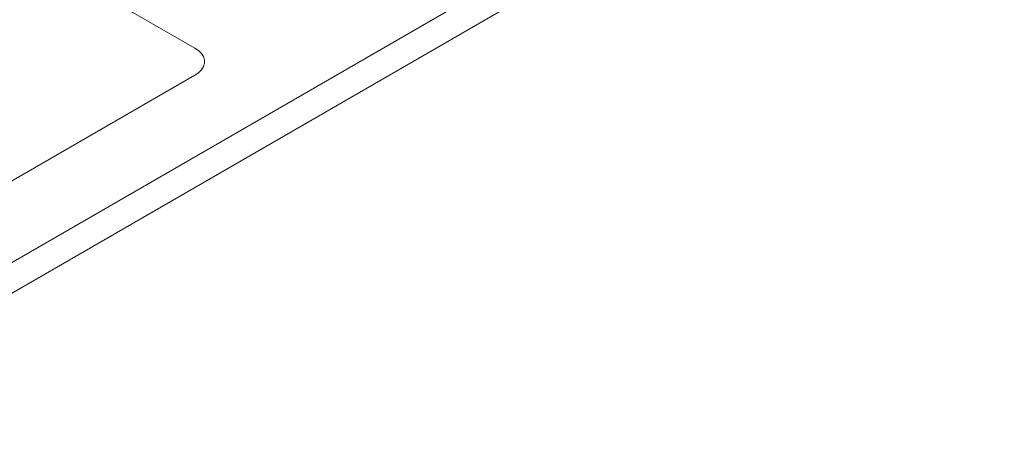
# Model space of a CAD drawing. Header units: millimetres. Extents: x 567 to 934, y -1 to 364.
# Tile 369 of 656: x 736.353 to 737.801, y 7.646 to 8.285. Entities that reach past the tile are written whole.
import ezdxf

# ---------------------------------------------------------------- set-up
doc = ezdxf.new("R2010")
doc.units = ezdxf.units.MM
doc.header["$MEASUREMENT"] = 0
doc.layers.add('ARQ FINA', color=8, linetype='Continuous')

msp = doc.modelspace()

# ---------------------------------------------------------------- linework, layer by layer
at = {"layer": 'ARQ FINA', "lineweight": 5}
for p, q in [((735.9303, 7.6458), (737.8009, 8.7258)), ((735.8913, 7.6683), (737.6927, 8.7083)), ((735.9981, 8.5967), (736.6101, 8.2433)), ((736.6101, 8.2033), (735.874, 7.7783))]:
    msp.add_line(p, q, dxfattribs=at)
msp.add_lwpolyline([(736.6101, 8.2033), (736.6156, 8.2071), (736.6199, 8.2114), (736.6228, 8.216), (736.6243, 8.2209), (736.6243, 8.2258), (736.6228, 8.2307), (736.6199, 8.2353), (736.6156, 8.2396), (736.6101, 8.2433)], dxfattribs=at)

doc.saveas('drawing.dxf')
